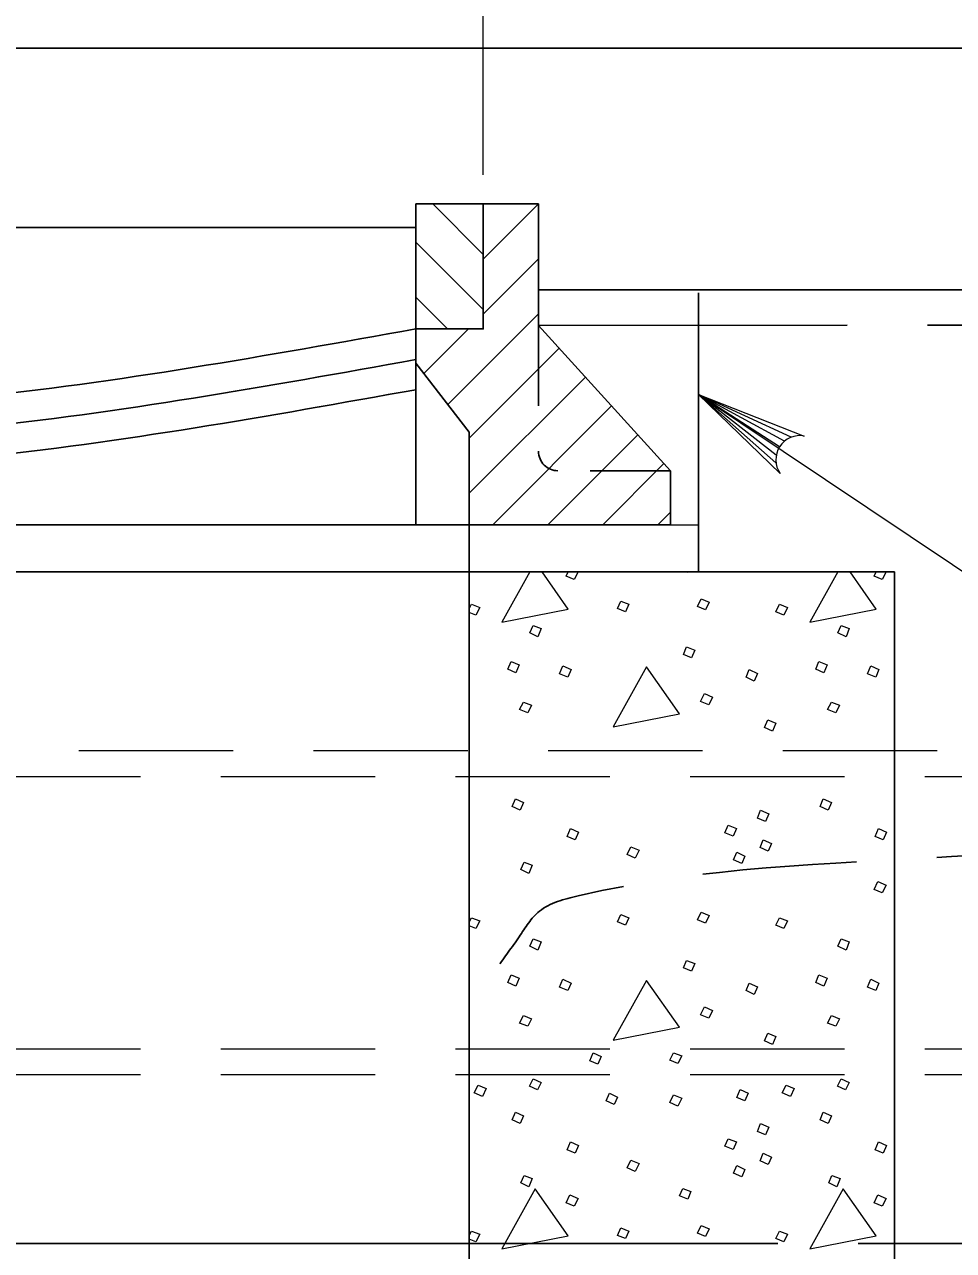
# Model space of a CAD drawing. Extents: x -1431.2 to -1397.2, y -1045.1 to -1001.1.
# Drawn here: x -1418.346 to -1417.19, y -1018.043 to -1016.517 of the extents above; entities that cross this region are included whole.
import ezdxf

# ---------------------------------------------------------------- set-up
doc = ezdxf.new("R2010")
doc.units = 0
doc.header["$LTSCALE"] = 0.064
for name, pattern in [('LONG_DASHED', [7.5, 6, -1.5]), ('MEDIUM_DASHED', [4.5, 3, -1.5]), ('SHORT_DASHED', [2.7, 1.5, -1.2])]:
    doc.linetypes.add(name, pattern=pattern)
doc.layers.add('1', color=7, linetype='Continuous', lineweight=13)

msp = doc.modelspace()

# ---------------------------------------------------------------- linework, layer by layer
at = {"layer": '1'}
for p, q in [((-1417.77475, -1016.70442), (-1417.77475, -1016.11833)), ((-1417.77475, -1016.80333), (-1417.8375, -1016.74058)), ((-1417.77475, -1016.74083), (-1417.7745, -1016.74058)), ((-1417.77475, -1016.80933), (-1417.706, -1016.74058)), ((-1417.77475, -1016.87175), (-1417.85858, -1016.78792)), ((-1417.77475, -1016.87775), (-1417.70592, -1016.809)), ((-1417.819, -1016.896), (-1417.85858, -1016.85633)), ((-1417.81867, -1016.99008), (-1417.70592, -1016.87742)), ((-1417.8485, -1016.9515), (-1417.79292, -1016.896)), ((-1417.79208, -1017.03208), (-1417.68017, -1016.92017)), ((-1417.79208, -1017.1005), (-1417.64758, -1016.956)), ((-1417.40592, -1017.04258), (-1417.50675, -1016.97758)), ((-1417.41008, -1017.05325), (-1417.50675, -1016.97758)), ((-1417.4105, -1017.06267), (-1417.50675, -1016.97758)), ((-1417.4, -1017.03583), (-1417.50675, -1016.97758)), ((-1417.39167, -1017.03075), (-1417.50675, -1016.97758)), ((-1417.76292, -1017.13975), (-1417.615, -1016.99192)), ((-1417.69442, -1017.13975), (-1417.58242, -1017.02775)), ((-1417.626, -1017.13975), (-1417.54983, -1017.06367)), ((-1417.5575, -1017.13975), (-1417.54175, -1017.124)), ((-1417.54175, -1017.13975), (-1417.50675, -1017.13975)), ((-1417.79208, -1017.24433), (-1417.78925, -1017.23867)), ((-1417.79208, -1017.63425), (-1417.78925, -1017.62867)), ((-1417.79208, -1018.02425), (-1417.78925, -1018.01858))]:
    msp.add_line(p, q, dxfattribs=at)
at = {"layer": '1', "lineweight": 25}
for p, q in [((-1420.07358, -1016.76975), (-1417.85858, -1016.76975)), ((-1414.98508, -1016.84758), (-1417.70592, -1016.84758)), ((-1417.50675, -1017.19833), (-1417.50675, -1016.85133)), ((-1417.85858, -1016.9385), (-1417.85858, -1017.13975)), ((-1420.18825, -1017.13975), (-1417.85858, -1017.13975)), ((-1417.85858, -1017.13975), (-1417.79208, -1017.13975)), ((-1420.18825, -1017.19833), (-1417.79208, -1017.19833)), ((-1420.18825, -1018.03408), (-1417.79208, -1018.03408)), ((-1417.26308, -1018.03408), (-1414.46475, -1018.03408))]:
    msp.add_line(p, q, dxfattribs=at)
at = {"layer": '1', "linetype": 'LONG_DASHED', "lineweight": 25}
for p, q in [((-1417.70592, -1016.89183), (-1414.98508, -1016.88942)), ((-1417.79208, -1018.03408), (-1417.26308, -1018.03408))]:
    msp.add_line(p, q, dxfattribs=at)
at = {"layer": '1', "linetype": 'SHORT_DASHED', "lineweight": 25}
for p, q in [((-1417.70592, -1016.89183), (-1417.70592, -1017.04833)), ((-1417.54175, -1017.0725), (-1417.68175, -1017.0725))]:
    msp.add_line(p, q, dxfattribs=at)
at = {"layer": '1', "linetype": 'MEDIUM_DASHED'}
for p, q in [((-1423.35717, -1017.45292), (-1414.62608, -1017.45292)), ((-1423.35717, -1017.79175), (-1414.62608, -1017.79175)), ((-1423.35717, -1017.824), (-1414.62608, -1017.824))]:
    msp.add_line(p, q, dxfattribs=at)
at = {"layer": '1', "lineweight": 25}
for points in [[(-1414.98508, -1017.33992), (-1414.98508, -1016.54658), (-1422.97483, -1016.54658)], [(-1417.77475, -1016.74058), (-1417.85858, -1016.74058), (-1417.85858, -1016.896)], [(-1417.70592, -1016.74058), (-1417.77475, -1016.74058), (-1417.77475, -1016.896), (-1417.85858, -1016.896), (-1417.85858, -1016.9385), (-1417.79208, -1017.02442), (-1417.79208, -1017.19833)], [(-1417.79208, -1017.13975), (-1417.54175, -1017.13975), (-1417.54175, -1017.0725), (-1417.70592, -1016.89183), (-1417.70592, -1016.74058)], [(-1420.18825, -1017.19833), (-1420.72517, -1017.19833), (-1420.72517, -1020.93208), (-1417.26308, -1020.93208), (-1417.26308, -1017.19833)], [(-1417.26308, -1017.19833), (-1417.79208, -1017.19833), (-1417.79208, -1019.77192)]]:
    msp.add_lwpolyline(points, dxfattribs=at)
at = {"layer": '1'}
for points in [[(-1417.40517, -1017.076), (-1417.50675, -1016.97758), (-1417.37517, -1017.02942)], [(-1417.50675, -1016.97758), (-1414.66083, -1018.88217), (-1414.36975, -1018.88217)], [(-1417.71667, -1017.19833), (-1417.75158, -1017.26083), (-1417.66892, -1017.24475), (-1417.70142, -1017.19833)], [(-1417.65675, -1017.19833), (-1417.6615, -1017.20775), (-1417.67158, -1017.20367), (-1417.66908, -1017.19833)], [(-1417.52, -1017.19833), (-1417.52025, -1017.199), (-1417.522, -1017.19833)], [(-1417.33342, -1017.19833), (-1417.36833, -1017.26083), (-1417.28558, -1017.24475), (-1417.31817, -1017.19833)], [(-1417.2735, -1017.19833), (-1417.27825, -1017.20775), (-1417.28833, -1017.20367), (-1417.28583, -1017.19833)], [(-1417.78925, -1017.23867), (-1417.77917, -1017.24267), (-1417.78383, -1017.25208), (-1417.79208, -1017.24883)], [(-1417.78925, -1017.62867), (-1417.77917, -1017.63267), (-1417.78383, -1017.64208), (-1417.79208, -1017.63875)], [(-1417.78925, -1018.01858), (-1417.77917, -1018.02267), (-1417.78383, -1018.03208), (-1417.79208, -1018.02875)]]:
    msp.add_lwpolyline(points, dxfattribs=at)
for points in [[(-1417.60367, -1017.23467), (-1417.59358, -1017.23867), (-1417.59758, -1017.24808), (-1417.60767, -1017.24408)], [(-1417.5035, -1017.23192), (-1417.49342, -1017.236), (-1417.49808, -1017.24542), (-1417.50817, -1017.24133)], [(-1417.406, -1017.23867), (-1417.39592, -1017.24267), (-1417.40058, -1017.25208), (-1417.41067, -1017.24808)], [(-1417.71258, -1017.26492), (-1417.7025, -1017.26892), (-1417.70658, -1017.279), (-1417.71667, -1017.27433)], [(-1417.32933, -1017.26492), (-1417.31925, -1017.26892), (-1417.32325, -1017.279), (-1417.33333, -1017.27433)], [(-1417.52167, -1017.29175), (-1417.51158, -1017.29583), (-1417.51558, -1017.30525), (-1417.52567, -1017.30117)], [(-1417.74017, -1017.30992), (-1417.73008, -1017.314), (-1417.73408, -1017.32408), (-1417.74417, -1017.31933)], [(-1417.67558, -1017.31533), (-1417.6655, -1017.32), (-1417.66958, -1017.32942), (-1417.67967, -1017.32542)], [(-1417.57142, -1017.31667), (-1417.61308, -1017.39133), (-1417.53033, -1017.37517)], [(-1417.44367, -1017.32), (-1417.43358, -1017.32475), (-1417.43758, -1017.33417), (-1417.44767, -1017.32942)], [(-1417.35692, -1017.30992), (-1417.34683, -1017.314), (-1417.35083, -1017.32408), (-1417.36092, -1017.31933)], [(-1417.29233, -1017.31533), (-1417.28225, -1017.32), (-1417.28625, -1017.32942), (-1417.29633, -1017.32542)], [(-1417.49942, -1017.34958), (-1417.48933, -1017.35433), (-1417.49408, -1017.36375), (-1417.50417, -1017.35967)], [(-1417.72467, -1017.36033), (-1417.71458, -1017.36442), (-1417.71933, -1017.37383), (-1417.72942, -1017.36975)], [(-1417.34142, -1017.36033), (-1417.33133, -1017.36442), (-1417.336, -1017.37383), (-1417.34617, -1017.36975)], [(-1417.42075, -1017.38258), (-1417.41067, -1017.38658), (-1417.41475, -1017.39667), (-1417.42483, -1017.392)], [(-1417.73475, -1017.48075), (-1417.72467, -1017.48542), (-1417.72875, -1017.49483), (-1417.73883, -1017.49017)], [(-1417.3515, -1017.48075), (-1417.34142, -1017.48542), (-1417.34542, -1017.49483), (-1417.35558, -1017.49017)], [(-1417.4295, -1017.49483), (-1417.41942, -1017.49958), (-1417.4235, -1017.50892), (-1417.43358, -1017.50492)], [(-1417.66617, -1017.51767), (-1417.65608, -1017.52242), (-1417.66017, -1017.53183), (-1417.67025, -1017.52775)], [(-1417.46983, -1017.51367), (-1417.45975, -1017.51767), (-1417.46383, -1017.52708), (-1417.47392, -1017.52308)], [(-1417.28292, -1017.51767), (-1417.27283, -1017.52242), (-1417.27683, -1017.53183), (-1417.28692, -1017.52775)], [(-1417.42617, -1017.53183), (-1417.41608, -1017.5365), (-1417.42008, -1017.54592), (-1417.43017, -1017.54125)], [(-1417.59092, -1017.54058), (-1417.58083, -1017.54458), (-1417.5855, -1017.55467), (-1417.59558, -1017.55)], [(-1417.45908, -1017.54725), (-1417.449, -1017.552), (-1417.45308, -1017.56142), (-1417.46317, -1017.55667)], [(-1417.724, -1017.55942), (-1417.71392, -1017.56342), (-1417.718, -1017.5735), (-1417.72808, -1017.56883)], [(-1417.28358, -1017.58358), (-1417.2735, -1017.58833), (-1417.27825, -1017.59767), (-1417.28833, -1017.59367)], [(-1417.60367, -1017.62458), (-1417.59358, -1017.62867), (-1417.59758, -1017.63808), (-1417.60767, -1017.634)], [(-1417.5035, -1017.62192), (-1417.49342, -1017.62592), (-1417.49808, -1017.63533), (-1417.50817, -1017.63133)], [(-1417.406, -1017.62867), (-1417.39592, -1017.63267), (-1417.40058, -1017.64208), (-1417.41067, -1017.63808)], [(-1417.71258, -1017.65483), (-1417.7025, -1017.65892), (-1417.70658, -1017.669), (-1417.71667, -1017.66425)], [(-1417.32933, -1017.65483), (-1417.31925, -1017.65892), (-1417.32325, -1017.669), (-1417.33333, -1017.66425)], [(-1417.52167, -1017.68175), (-1417.51158, -1017.68575), (-1417.51558, -1017.69517), (-1417.52567, -1017.69117)], [(-1417.74017, -1017.69992), (-1417.73008, -1017.70392), (-1417.73408, -1017.714), (-1417.74417, -1017.70933)], [(-1417.35692, -1017.69992), (-1417.34683, -1017.70392), (-1417.35083, -1017.714), (-1417.36092, -1017.70933)], [(-1417.67558, -1017.70525), (-1417.6655, -1017.71), (-1417.66958, -1017.71942), (-1417.67967, -1017.71533)], [(-1417.57142, -1017.70667), (-1417.61308, -1017.78125), (-1417.53033, -1017.76508)], [(-1417.44367, -1017.71), (-1417.43358, -1017.71467), (-1417.43758, -1017.72408), (-1417.44767, -1017.71942)], [(-1417.29233, -1017.70525), (-1417.28225, -1017.71), (-1417.28625, -1017.71942), (-1417.29633, -1017.71533)], [(-1417.49942, -1017.73958), (-1417.48933, -1017.74425), (-1417.49408, -1017.75367), (-1417.50417, -1017.74967)], [(-1417.72467, -1017.75033), (-1417.71458, -1017.75433), (-1417.71933, -1017.76375), (-1417.72942, -1017.75975)], [(-1417.34142, -1017.75033), (-1417.33133, -1017.75433), (-1417.336, -1017.76375), (-1417.34617, -1017.75975)], [(-1417.42075, -1017.7725), (-1417.41067, -1017.77658), (-1417.41475, -1017.78667), (-1417.42483, -1017.78192)], [(-1417.638, -1017.79675), (-1417.62783, -1017.80142), (-1417.63192, -1017.81083), (-1417.642, -1017.80683)], [(-1417.53775, -1017.79675), (-1417.52767, -1017.80075), (-1417.53242, -1017.81017), (-1417.5425, -1017.80617)], [(-1417.78117, -1017.83708), (-1417.77108, -1017.84108), (-1417.77583, -1017.85117), (-1417.78592, -1017.8465)], [(-1417.71258, -1017.829), (-1417.7025, -1017.83367), (-1417.70725, -1017.84308), (-1417.71733, -1017.83842)], [(-1417.39792, -1017.83708), (-1417.38783, -1017.84108), (-1417.3925, -1017.85117), (-1417.40258, -1017.8465)], [(-1417.32933, -1017.829), (-1417.31925, -1017.83367), (-1417.32392, -1017.84308), (-1417.334, -1017.83842)], [(-1417.61775, -1017.84717), (-1417.60767, -1017.85183), (-1417.61175, -1017.86125), (-1417.62183, -1017.85658)], [(-1417.53775, -1017.84917), (-1417.52767, -1017.85317), (-1417.53242, -1017.86325), (-1417.5425, -1017.85858)], [(-1417.45508, -1017.84242), (-1417.445, -1017.84717), (-1417.449, -1017.85658), (-1417.45908, -1017.8525)], [(-1417.73475, -1017.87067), (-1417.72467, -1017.87542), (-1417.72875, -1017.88483), (-1417.73883, -1017.88008)], [(-1417.3515, -1017.87067), (-1417.34142, -1017.87542), (-1417.34542, -1017.88483), (-1417.35558, -1017.88008)], [(-1417.4295, -1017.88483), (-1417.41942, -1017.8895), (-1417.4235, -1017.89892), (-1417.43358, -1017.89492)], [(-1417.66617, -1017.90767), (-1417.65608, -1017.91233), (-1417.66017, -1017.92175), (-1417.67025, -1017.91775)], [(-1417.46983, -1017.90367), (-1417.45975, -1017.90767), (-1417.46383, -1017.91708), (-1417.47392, -1017.91308)], [(-1417.28292, -1017.90767), (-1417.27283, -1017.91233), (-1417.27683, -1017.92175), (-1417.28692, -1017.91775)], [(-1417.59092, -1017.9305), (-1417.58083, -1017.93458), (-1417.5855, -1017.94467), (-1417.59558, -1017.93992)], [(-1417.42617, -1017.92175), (-1417.41608, -1017.9265), (-1417.42008, -1017.93592), (-1417.43017, -1017.93117)], [(-1417.45908, -1017.93725), (-1417.449, -1017.94192), (-1417.45308, -1017.95133), (-1417.46317, -1017.94667)], [(-1417.724, -1017.94933), (-1417.71392, -1017.95342), (-1417.718, -1017.9635), (-1417.72808, -1017.95875)], [(-1417.34075, -1017.94933), (-1417.33067, -1017.95342), (-1417.33467, -1017.9635), (-1417.34475, -1017.95875)], [(-1417.70992, -1017.96617), (-1417.75158, -1018.04075), (-1417.66892, -1018.02467)], [(-1417.66692, -1017.97358), (-1417.65675, -1017.97825), (-1417.6615, -1017.98767), (-1417.67158, -1017.98367)], [(-1417.52633, -1017.9655), (-1417.51625, -1017.9695), (-1417.52025, -1017.97892), (-1417.53033, -1017.97492)], [(-1417.32667, -1017.96617), (-1417.36833, -1018.04075), (-1417.28558, -1018.02467)], [(-1417.28358, -1017.97358), (-1417.2735, -1017.97825), (-1417.27825, -1017.98767), (-1417.28833, -1017.98367)], [(-1417.60367, -1018.01458), (-1417.59358, -1018.01858), (-1417.59758, -1018.028), (-1417.60767, -1018.024)], [(-1417.5035, -1018.01183), (-1417.49342, -1018.01592), (-1417.49808, -1018.02533), (-1417.50817, -1018.02125)], [(-1417.406, -1018.01858), (-1417.39592, -1018.02267), (-1417.40058, -1018.03208), (-1417.41067, -1018.028)]]:
    msp.add_lwpolyline(points, close=True, dxfattribs=at)
at = {"layer": '1', "linetype": 'MEDIUM_DASHED'}
msp.add_lwpolyline([(-1423.35717, -1017.42058), (-1421.19792, -1017.42058), (-1414.62608, -1017.42058)], dxfattribs=at)
at = {"layer": '1'}
msp.add_ellipse((-1417.3807, -1017.05877), major_axis=(-0.02829, 0.00979), ratio=0.999895, start_param=4.858826, end_param=7.2294392, dxfattribs=at)
at = {"layer": '1', "linetype": 'SHORT_DASHED', "lineweight": 25}
msp.add_ellipse((-1417.68174, -1017.04833), major_axis=(-0.02421, 0), ratio=0.999895, start_param=6.2831853, end_param=7.8539816, dxfattribs=at)
at = {"layer": '1', "lineweight": 25}
for points in [[(-1420.07358, -1016.896), (-1419.92308, -1016.92558), (-1419.48892, -1016.9825), (-1418.98, -1017.00575), (-1418.41667, -1016.982), (-1417.85858, -1016.896)], [(-1420.07325, -1016.93475), (-1419.92917, -1016.96283), (-1419.49225, -1017.02017), (-1418.98008, -1017.04358), (-1418.413, -1017.01967), (-1417.85858, -1016.93425)], [(-1420.07342, -1016.97217), (-1419.93517, -1016.99933), (-1419.4955, -1017.057), (-1418.98008, -1017.0805), (-1418.40942, -1017.0565), (-1417.85858, -1016.97167)]]:
    msp.add_spline(points, degree=3, dxfattribs=at)
at = {"layer": '1', "linetype": 'MEDIUM_DASHED', "lineweight": 25}
msp.add_spline([(-1414.98508, -1017.33992), (-1415.16275, -1017.36567), (-1416.231, -1017.45842), (-1417.192, -1017.55267), (-1417.6565, -1017.60142), (-1417.70483, -1017.62067), (-1417.73017, -1017.6525), (-1417.75708, -1017.69033), (-1417.79225, -1017.742)], degree=3, dxfattribs=at)

doc.saveas('drawing.dxf')
